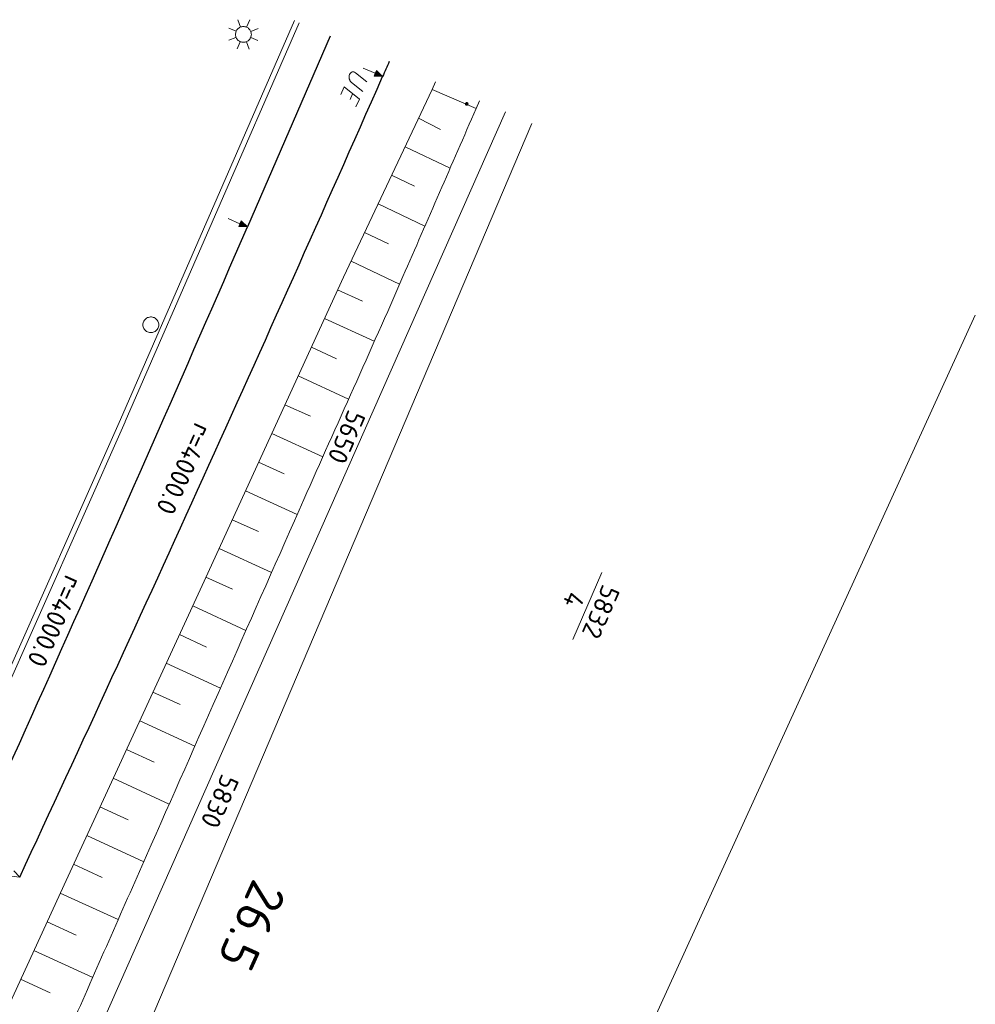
# Model space of a CAD drawing. Header units: metres. Extents: x 3425540 to 3446143, y 5432760 to 5444637.
# Tile 574 of 656: x 3437281 to 3437371, y 5444514 to 5444607. Entities that reach past the tile are written whole.
import ezdxf
from ezdxf.enums import TextEntityAlignment as Align

# ---------------------------------------------------------------- set-up
doc = ezdxf.new("R2010")
doc.units = ezdxf.units.M
for name, color, linetype, lineweight in [('B_Bestand', 9, 'Continuous', 18), ('B_Böschung', 9, 'Continuous', 18), ('B_Flurgrenzen', 9, 'Continuous', 18), ('B_Gleisachse', 9, 'Continuous', 25), ('B_Kilometrierung', 9, 'Continuous', 25), ('Bestand Kabeltröge', 9, 'Continuous', 18)]:
    doc.layers.add(name, color=color, linetype=linetype, lineweight=lineweight)
doc.styles.get("Standard").update_dxf_attribs({"font": 'isocpeur.ttf'})

msp = doc.modelspace()

# ---------------------------------------------------------------- linework, layer by layer
at = {"layer": 'B_Bestand'}
for p, q in [((3437301.632, 5444606.663), (3437301.367, 5444607.358)), ((3437302.209, 5444606.658), (3437302.505, 5444607.341)), ((3437301.215, 5444606.265), (3437300.532, 5444606.56)), ((3437302.619, 5444606.236), (3437303.307, 5444606.518)), ((3437301.205, 5444605.677), (3437300.522, 5444605.406)), ((3437301.604, 5444605.26), (3437301.313, 5444604.588)), ((3437302.192, 5444605.25), (3437302.462, 5444604.567)), ((3437302.613, 5444605.66), (3437303.286, 5444605.369)), ((3437371.323, 5444579.326), (3437334.501, 5444498.628))]:
    msp.add_line(p, q, dxfattribs=at)
for points in [[(3437301.615, 5444605.272), (3437301.688, 5444605.245), (3437301.764, 5444605.225), (3437301.842, 5444605.213), (3437301.92, 5444605.21), (3437301.999, 5444605.215), (3437302.076, 5444605.228), (3437302.152, 5444605.249), (3437302.225, 5444605.278), (3437302.294, 5444605.315), (3437302.36, 5444605.358), (3437302.42, 5444605.408), (3437302.475, 5444605.464), (3437302.524, 5444605.526), (3437302.566, 5444605.592), (3437302.601, 5444605.662), (3437302.628, 5444605.736), (3437302.648, 5444605.812), (3437302.659, 5444605.89), (3437302.663, 5444605.968), (3437302.658, 5444606.046), (3437302.645, 5444606.124), (3437302.624, 5444606.2), (3437302.594, 5444606.273), (3437302.558, 5444606.342), (3437302.515, 5444606.408), (3437302.465, 5444606.468), (3437302.409, 5444606.523), (3437302.347, 5444606.571), (3437302.281, 5444606.614), (3437302.21, 5444606.649), (3437302.137, 5444606.676), (3437302.061, 5444606.695), (3437301.983, 5444606.707), (3437301.905, 5444606.71), (3437301.826, 5444606.705), (3437301.749, 5444606.692), (3437301.674, 5444606.671), (3437301.6, 5444606.642), (3437301.531, 5444606.606), (3437301.465, 5444606.562), (3437301.405, 5444606.512), (3437301.35, 5444606.456), (3437301.301, 5444606.395), (3437301.259, 5444606.328), (3437301.224, 5444606.258), (3437301.197, 5444606.185), (3437301.177, 5444606.108), (3437301.166, 5444606.031), (3437301.163, 5444605.952), (3437301.167, 5444605.874), (3437301.181, 5444605.797), (3437301.202, 5444605.721), (3437301.231, 5444605.648), (3437301.267, 5444605.578), (3437301.311, 5444605.513), (3437301.361, 5444605.453), (3437301.417, 5444605.398), (3437301.478, 5444605.349), (3437301.544, 5444605.307), (3437301.615, 5444605.272)], [(3437313.231, 5444600.549), (3437312.154, 5444601.411), (3437312.114, 5444601.459), (3437312.073, 5444601.508), (3437312.018, 5444601.594), (3437311.997, 5444601.65), (3437311.953, 5444601.762), (3437311.937, 5444601.831), (3437311.934, 5444601.895), (3437311.935, 5444602.003), (3437311.945, 5444602.06), (3437311.978, 5444602.17), (3437312.031, 5444602.255), (3437312.091, 5444602.321), (3437312.14, 5444602.362), (3437312.233, 5444602.398), (3437312.302, 5444602.414), (3437312.391, 5444602.406), (3437312.443, 5444602.383), (3437312.554, 5444602.318), (3437313.631, 5444601.457)], [(3437313.281, 5444602.767), (3437314.412, 5444602.269), (3437314.297, 5444602.01), (3437315.11, 5444601.961), (3437314.526, 5444602.528), (3437314.412, 5444602.269)], [(3437314.537, 5444602.455), (3437314.359, 5444602.052), (3437315.024, 5444601.999), (3437314.537, 5444602.455)], [(3437314.547, 5444602.381), (3437314.42, 5444602.093), (3437314.937, 5444602.037), (3437314.547, 5444602.381)], [(3437314.558, 5444602.308), (3437314.482, 5444602.135), (3437314.851, 5444602.076), (3437314.558, 5444602.308)], [(3437314.572, 5444602.242), (3437314.54, 5444602.17), (3437314.765, 5444602.114), (3437314.572, 5444602.242)], [(3437311.135, 5444600.257), (3437311.46, 5444600.996), (3437312.908, 5444599.816), (3437312.588, 5444599.09)], [(3437300.452, 5444588.489), (3437301.585, 5444587.998), (3437301.473, 5444587.738), (3437302.286, 5444587.694), (3437301.698, 5444588.258), (3437301.585, 5444587.998)], [(3437301.709, 5444588.184), (3437301.534, 5444587.78), (3437302.199, 5444587.732), (3437301.709, 5444588.184)], [(3437301.72, 5444588.111), (3437301.595, 5444587.822), (3437302.113, 5444587.769), (3437301.72, 5444588.111)], [(3437301.731, 5444588.037), (3437301.656, 5444587.864), (3437302.026, 5444587.807), (3437301.731, 5444588.037)], [(3437301.746, 5444587.971), (3437301.714, 5444587.899), (3437301.939, 5444587.844), (3437301.746, 5444587.971)], [(3437279.883, 5444526.078), (3437280.695, 5444526.013), (3437280.123, 5444526.592)]]:
    msp.add_lwpolyline(points, dxfattribs=at)
at = {"layer": 'B_Böschung'}
for p, q in [((3437320.141, 5444601.475), (3437319.81, 5444600.73)), ((3437312.027, 5444599.786), (3437312.267, 5444600.331)), ((3437319.81, 5444600.73), (3437323.983, 5444598.925)), ((3437324.304, 5444599.673), (3437323.983, 5444598.925)), ((3437318.528, 5444598.018), (3437320.595, 5444596.954)), ((3437317.246, 5444595.306), (3437321.52, 5444593.267)), ((3437315.964, 5444592.593), (3437318.145, 5444591.561)), ((3437314.681, 5444589.881), (3437319.13, 5444587.778)), ((3437313.399, 5444587.169), (3437315.665, 5444586.098)), ((3437312.117, 5444584.457), (3437316.73, 5444582.277)), ((3437310.849, 5444581.738), (3437313.193, 5444580.661)), ((3437309.6, 5444579.01), (3437314.325, 5444576.847)), ((3437308.353, 5444576.282), (3437310.731, 5444575.193)), ((3437307.104, 5444573.555), (3437311.893, 5444571.362)), ((3437305.855, 5444570.827), (3437308.263, 5444569.725)), ((3437304.606, 5444568.099), (3437309.448, 5444565.882)), ((3437303.357, 5444565.372), (3437305.792, 5444564.257)), ((3437302.108, 5444562.644), (3437307.009, 5444560.4)), ((3437300.86, 5444559.916), (3437303.328, 5444558.786)), ((3437299.611, 5444557.188), (3437304.584, 5444554.911)), ((3437298.362, 5444554.461), (3437300.867, 5444553.314)), ((3437297.107, 5444551.736), (3437302.154, 5444549.409)), ((3437295.85, 5444549.012), (3437298.396, 5444547.837)), ((3437294.593, 5444546.288), (3437299.729, 5444543.918)), ((3437293.336, 5444543.564), (3437295.926, 5444542.369)), ((3437292.079, 5444540.84), (3437297.304, 5444538.429)), ((3437290.822, 5444538.116), (3437293.457, 5444536.9)), ((3437289.565, 5444535.392), (3437294.88, 5444532.939)), ((3437288.308, 5444532.668), (3437290.988, 5444531.431)), ((3437287.051, 5444529.944), (3437292.456, 5444527.45)), ((3437285.794, 5444527.22), (3437288.519, 5444525.962)), ((3437284.539, 5444524.495), (3437290.037, 5444521.969)), ((3437283.287, 5444521.769), (3437286.057, 5444520.497)), ((3437282.035, 5444519.043), (3437287.615, 5444516.48)), ((3437280.783, 5444516.317), (3437283.593, 5444515.026))]:
    msp.add_line(p, q, dxfattribs=at)
msp.add_lwpolyline([(3437319.81, 5444600.73), (3437311.391, 5444582.921), (3437298.004, 5444553.679), (3437285.088, 5444525.69), (3437272.382, 5444498.025)], dxfattribs=at)
msp.add_open_spline([(3437323.983, 5444598.925), (3437321.67, 5444593.614), (3437319.358, 5444588.302), (3437317.045, 5444582.99), (3437313.966, 5444575.918), (3437310.763, 5444568.899), (3437307.646, 5444561.843), (3437302.822, 5444550.923), (3437297.999, 5444540.002), (3437293.176, 5444529.081), (3437290.781, 5444523.659), (3437288.391, 5444518.235), (3437285.997, 5444512.812), (3437284.677, 5444509.824), (3437283.254, 5444506.881), (3437281.764, 5444503.973), (3437280.909, 5444502.305), (3437280.014, 5444500.658), (3437279.144, 5444498.999), (3437278.824, 5444498.39), (3437278.66, 5444497.677), (3437278.206, 5444497.16), (3437277.96, 5444496.88), (3437277.713, 5444496.6), (3437277.467, 5444496.32)], degree=3, knots=[0, 0, 0, 0, 0.15418, 0.15418, 0.15418, 0.359474, 0.359474, 0.359474, 0.677197, 0.677197, 0.677197, 0.834949, 0.834949, 0.834949, 0.921889, 0.921889, 0.921889, 0.971761, 0.971761, 0.971761, 0.990075, 0.990075, 0.990075, 1, 1, 1, 1], dxfattribs=at)
at = {"layer": 'B_Flurgrenzen'}
for p, q in [((3437286.963, 5444508.643), (3437326.777, 5444598.603)), ((3437329.28, 5444597.52), (3437288.996, 5444502.765)), ((3437335.908, 5444554.908), (3437333.148, 5444548.542))]:
    msp.add_line(p, q, dxfattribs=at)
for points in [[(3437323.037, 5444599.252), (3437323.052, 5444599.247), (3437323.068, 5444599.243), (3437323.083, 5444599.242), (3437323.099, 5444599.242), (3437323.114, 5444599.244), (3437323.129, 5444599.249), (3437323.144, 5444599.255), (3437323.157, 5444599.263), (3437323.17, 5444599.273), (3437323.181, 5444599.284), (3437323.19, 5444599.296), (3437323.199, 5444599.31), (3437323.205, 5444599.324), (3437323.209, 5444599.339), (3437323.212, 5444599.354), (3437323.212, 5444599.37), (3437323.21, 5444599.386), (3437323.207, 5444599.401), (3437323.202, 5444599.417), (3437323.195, 5444599.43), (3437323.186, 5444599.443), (3437323.176, 5444599.455), (3437323.164, 5444599.465), (3437323.151, 5444599.474), (3437323.137, 5444599.481), (3437323.122, 5444599.487), (3437323.106, 5444599.49), (3437323.091, 5444599.492), (3437323.075, 5444599.491), (3437323.06, 5444599.489), (3437323.045, 5444599.485), (3437323.03, 5444599.478), (3437323.017, 5444599.47), (3437323.004, 5444599.46), (3437322.993, 5444599.449), (3437322.983, 5444599.437), (3437322.975, 5444599.424), (3437322.969, 5444599.409), (3437322.965, 5444599.394), (3437322.962, 5444599.379), (3437322.962, 5444599.363), (3437322.964, 5444599.347), (3437322.967, 5444599.332), (3437322.972, 5444599.317), (3437322.979, 5444599.303), (3437322.988, 5444599.29), (3437322.998, 5444599.278), (3437323.01, 5444599.268), (3437323.023, 5444599.259), (3437323.037, 5444599.252)], [(3437323.047, 5444599.274), (3437323.06, 5444599.27), (3437323.074, 5444599.267), (3437323.102, 5444599.267), (3437323.116, 5444599.27), (3437323.129, 5444599.275), (3437323.141, 5444599.282), (3437323.152, 5444599.29), (3437323.162, 5444599.3), (3437323.17, 5444599.311), (3437323.178, 5444599.323), (3437323.182, 5444599.337), (3437323.186, 5444599.35), (3437323.188, 5444599.364), (3437323.186, 5444599.378), (3437323.184, 5444599.392), (3437323.18, 5444599.405), (3437323.174, 5444599.418), (3437323.166, 5444599.429), (3437323.156, 5444599.44), (3437323.145, 5444599.449), (3437323.133, 5444599.456), (3437323.121, 5444599.461), (3437323.107, 5444599.465), (3437323.093, 5444599.467), (3437323.079, 5444599.467), (3437323.065, 5444599.465), (3437323.051, 5444599.46), (3437323.039, 5444599.455), (3437323.027, 5444599.447), (3437323.016, 5444599.438), (3437323.007, 5444599.428), (3437323, 5444599.416), (3437322.993, 5444599.403), (3437322.99, 5444599.389), (3437322.987, 5444599.376), (3437322.986, 5444599.362), (3437322.988, 5444599.348), (3437322.992, 5444599.335), (3437322.997, 5444599.322), (3437323.004, 5444599.309), (3437323.014, 5444599.299), (3437323.023, 5444599.289), (3437323.035, 5444599.281), (3437323.047, 5444599.274)], [(3437323.057, 5444599.297), (3437323.068, 5444599.293), (3437323.08, 5444599.291), (3437323.093, 5444599.291), (3437323.104, 5444599.293), (3437323.117, 5444599.297), (3437323.127, 5444599.302), (3437323.137, 5444599.309), (3437323.146, 5444599.319), (3437323.152, 5444599.329), (3437323.158, 5444599.339), (3437323.161, 5444599.351), (3437323.163, 5444599.363), (3437323.162, 5444599.375), (3437323.16, 5444599.387), (3437323.156, 5444599.399), (3437323.149, 5444599.409), (3437323.142, 5444599.419), (3437323.133, 5444599.427), (3437323.123, 5444599.434), (3437323.112, 5444599.438), (3437323.1, 5444599.441), (3437323.088, 5444599.442), (3437323.075, 5444599.441), (3437323.064, 5444599.439), (3437323.052, 5444599.434), (3437323.042, 5444599.428), (3437323.033, 5444599.419), (3437323.025, 5444599.41), (3437323.019, 5444599.399), (3437323.015, 5444599.388), (3437323.012, 5444599.377), (3437323.011, 5444599.364), (3437323.013, 5444599.352), (3437323.016, 5444599.341), (3437323.021, 5444599.329), (3437323.028, 5444599.319), (3437323.037, 5444599.31), (3437323.046, 5444599.303), (3437323.057, 5444599.297)], [(3437323.067, 5444599.32), (3437323.076, 5444599.317), (3437323.086, 5444599.315), (3437323.096, 5444599.316), (3437323.106, 5444599.319), (3437323.114, 5444599.324), (3437323.122, 5444599.33), (3437323.129, 5444599.338), (3437323.134, 5444599.346), (3437323.137, 5444599.356), (3437323.138, 5444599.366), (3437323.137, 5444599.376), (3437323.135, 5444599.386), (3437323.13, 5444599.394), (3437323.124, 5444599.402), (3437323.116, 5444599.409), (3437323.107, 5444599.414), (3437323.098, 5444599.417), (3437323.088, 5444599.418), (3437323.078, 5444599.417), (3437323.068, 5444599.414), (3437323.059, 5444599.41), (3437323.051, 5444599.403), (3437323.045, 5444599.396), (3437323.04, 5444599.387), (3437323.037, 5444599.378), (3437323.036, 5444599.367), (3437323.037, 5444599.357), (3437323.039, 5444599.348), (3437323.044, 5444599.339), (3437323.05, 5444599.331), (3437323.058, 5444599.324), (3437323.067, 5444599.32)], [(3437323.076, 5444599.342), (3437323.083, 5444599.34), (3437323.091, 5444599.34), (3437323.098, 5444599.343), (3437323.104, 5444599.346), (3437323.108, 5444599.352), (3437323.112, 5444599.358), (3437323.113, 5444599.365), (3437323.113, 5444599.372), (3437323.111, 5444599.379), (3437323.107, 5444599.385), (3437323.101, 5444599.389), (3437323.094, 5444599.393), (3437323.087, 5444599.393), (3437323.08, 5444599.392), (3437323.073, 5444599.39), (3437323.068, 5444599.385), (3437323.063, 5444599.379), (3437323.062, 5444599.372), (3437323.061, 5444599.365), (3437323.062, 5444599.358), (3437323.065, 5444599.351), (3437323.07, 5444599.346), (3437323.076, 5444599.342)], [(3437293.882, 5444578.408), (3437293.876, 5444578.502), (3437293.858, 5444578.591), (3437293.829, 5444578.686), (3437293.788, 5444578.768), (3437293.734, 5444578.845), (3437293.675, 5444578.922), (3437293.61, 5444578.987), (3437293.534, 5444579.04), (3437293.451, 5444579.087), (3437293.362, 5444579.117), (3437293.274, 5444579.14), (3437293.179, 5444579.152), (3437293.085, 5444579.152), (3437292.99, 5444579.14), (3437292.902, 5444579.117), (3437292.813, 5444579.087), (3437292.73, 5444579.04), (3437292.654, 5444578.987), (3437292.589, 5444578.922), (3437292.53, 5444578.845), (3437292.476, 5444578.768), (3437292.435, 5444578.686), (3437292.406, 5444578.591), (3437292.388, 5444578.502), (3437292.382, 5444578.408), (3437292.388, 5444578.314), (3437292.406, 5444578.225), (3437292.435, 5444578.13), (3437292.476, 5444578.048), (3437292.53, 5444577.971), (3437292.589, 5444577.894), (3437292.654, 5444577.829), (3437292.73, 5444577.776), (3437292.813, 5444577.729), (3437292.902, 5444577.699), (3437292.99, 5444577.676), (3437293.085, 5444577.664), (3437293.179, 5444577.664), (3437293.274, 5444577.676), (3437293.362, 5444577.699), (3437293.451, 5444577.729), (3437293.534, 5444577.776), (3437293.61, 5444577.829), (3437293.675, 5444577.894), (3437293.734, 5444577.971), (3437293.788, 5444578.048), (3437293.829, 5444578.13), (3437293.858, 5444578.225), (3437293.876, 5444578.314), (3437293.882, 5444578.408)]]:
    msp.add_lwpolyline(points, dxfattribs=at)
at = {"layer": 'B_Gleisachse'}
msp.add_line((3437310.131, 5444605.806), (3437302.285, 5444587.693), dxfattribs=at)
for centre, radius, start, end in [((3433649.48, 5446217.19), 4005.722, 335.027025, 336.219733), ((3433638.725, 5446174.593), 3992.483, 335.284961, 336.579778)]:
    msp.add_arc(centre, radius, start, end, dxfattribs=at)
msp.add_open_spline([(3437315.734, 5444603.382), (3437315.526, 5444602.908), (3437315.318, 5444602.435), (3437315.11, 5444601.962)], degree=3, dxfattribs=at)
at = {"layer": 'Bestand Kabeltröge'}
for p, q in [((3437306.747, 5444607.271), (3437290.252, 5444569.418)), ((3437307.205, 5444607.071), (3437290.71, 5444569.218)), ((3437290.253, 5444569.42), (3437270.858, 5444525.825)), ((3437290.709, 5444569.216), (3437271.314, 5444525.621))]:
    msp.add_line(p, q, dxfattribs=at)

# ---------------------------------------------------------------- texts
at = {"layer": 'B_Bestand'}
for rotation, p in [(245.62265, (3437296.28, 5444564.724)), (245.93177, (3437284.033, 5444550.272))]:
    msp.add_text('r=4000.0', height=1.8, rotation=rotation, dxfattribs=at).set_placement(p, align=Align.MIDDLE)
at = {"layer": 'B_Flurgrenzen'}
for s, rotation, p in [('5650', 246.56143, (3437311.693, 5444567.75)), ('5830', 245.89777, (3437299.672, 5444533.187))]:
    msp.add_text(s, height=1.8, rotation=rotation, dxfattribs=at).set_placement(p, align=Align.MIDDLE)
msp.add_text('5832', height=1.8, rotation=246.56143, dxfattribs=at).set_placement((3437334.987, 5444551.528), align=Align.CENTER)
msp.add_text('4', height=1.8, rotation=246.56143, dxfattribs=at).set_placement((3437334.069, 5444551.924), align=Align.TOP_CENTER)
at = {"layer": 'B_Kilometrierung'}
msp.add_text('26.5', height=3.499, rotation=245.68158, dxfattribs=at).set_placement((3437302.722, 5444521.406), align=Align.MIDDLE)

doc.saveas('drawing.dxf')
